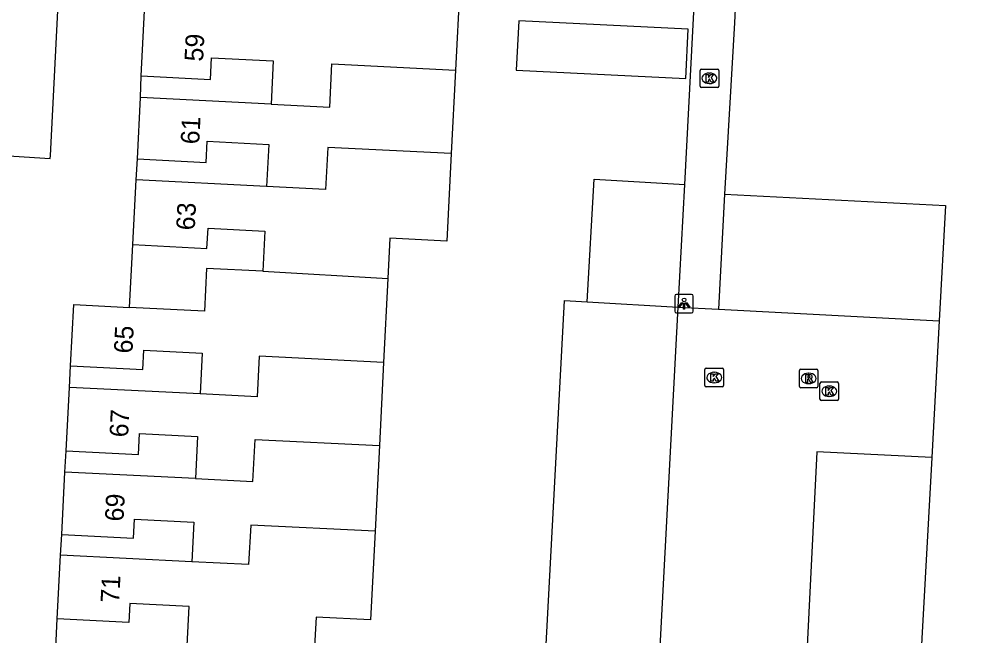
# Model space of a CAD drawing. Extents: x 162990 to 165007, y 383433 to 384336.
# Drawn here: x 164714.2 to 164765.6, y 383689.1 to 383722.2 of the extents above; entities that cross this region are included whole.
import ezdxf

# ---------------------------------------------------------------- set-up
doc = ezdxf.new("R2010")
doc.units = 0
for name, color, linetype in [('IMGEO_Kolk', 7, 'Continuous'), ('IMGEO_Lichtpunt', 7, 'Continuous'), ('IMGEO_Pand', 7, 'Continuous'), ('IMGEO_Pand_nummerreeks', 7, 'Continuous'), ('IMGEO_Parkeervlak_open', 7, 'Continuous'), ('IMGEO_Rijbaan_lokaal_open', 7, 'Continuous'), ('IMGEO_Rioolput', 7, 'Continuous'), ('IMGEO_Voetpad_open', 7, 'Continuous')]:
    doc.layers.add(name, color=color, linetype=linetype)

msp = doc.modelspace()

# ---------------------------------------------------------------- linework, layer by layer
at = {"layer": 'IMGEO_Kolk'}
for p, q in [((164750.807, 383718.628), (164750.807, 383719.48)), ((164750.882, 383719.554), (164751.734, 383719.554)), ((164751.808, 383719.48), (164751.808, 383718.628)), ((164751.295, 383719.334), (164751.32, 383719.334)), ((164751.734, 383718.554), (164750.882, 383718.554)), ((164751.318, 383718.774), (164751.293, 383718.774)), ((164751.064, 383702.543), (164751.064, 383703.395)), ((164751.139, 383703.469), (164751.991, 383703.469)), ((164751.552, 383703.249), (164751.577, 383703.249)), ((164752.065, 383703.395), (164752.065, 383702.543)), ((164751.575, 383702.689), (164751.55, 383702.689)), ((164757.247, 383701.803), (164757.247, 383702.655)), ((164757.322, 383702.729), (164758.174, 383702.729)), ((164757.735, 383702.509), (164757.76, 383702.509)), ((164758.248, 383702.655), (164758.248, 383701.803)), ((164751.991, 383702.469), (164751.139, 383702.469)), ((164758.174, 383701.729), (164757.322, 383701.729)), ((164757.758, 383701.949), (164757.733, 383701.949))]:
    msp.add_line(p, q, dxfattribs=at)
for points in [[(164750.807, 383718.628), (164750.807, 383719.48)], [(164750.882, 383719.554), (164751.734, 383719.554)], [(164751.808, 383719.48), (164751.808, 383718.628)], [(164751.128, 383719.254), (164751.251, 383719.254), (164751.251, 383719.103), (164751.381, 383719.254), (164751.545, 383719.254), (164751.399, 383719.103), (164751.552, 383718.854), (164751.4, 383718.854), (164751.315, 383719.018), (164751.251, 383718.951), (164751.251, 383718.854), (164751.128, 383718.854), (164751.128, 383719.254)], [(164751.734, 383718.554), (164750.882, 383718.554)], [(164751.064, 383702.543), (164751.064, 383703.395)], [(164751.139, 383703.469), (164751.991, 383703.469)], [(164751.385, 383703.169), (164751.508, 383703.169), (164751.508, 383703.018), (164751.638, 383703.169), (164751.802, 383703.169), (164751.656, 383703.018), (164751.809, 383702.769), (164751.657, 383702.769), (164751.572, 383702.933), (164751.508, 383702.866), (164751.508, 383702.769), (164751.385, 383702.769), (164751.385, 383703.169)], [(164752.065, 383703.395), (164752.065, 383702.543)], [(164757.247, 383701.803), (164757.247, 383702.655)], [(164757.322, 383702.729), (164758.174, 383702.729)], [(164758.248, 383702.655), (164758.248, 383701.803)], [(164751.991, 383702.469), (164751.139, 383702.469)], [(164757.568, 383702.429), (164757.691, 383702.429), (164757.691, 383702.278), (164757.821, 383702.429), (164757.985, 383702.429), (164757.839, 383702.278), (164757.992, 383702.029), (164757.84, 383702.029), (164757.755, 383702.193), (164757.691, 383702.126), (164757.691, 383702.029), (164757.568, 383702.029), (164757.568, 383702.429)], [(164758.174, 383701.729), (164757.322, 383701.729)]]:
    msp.add_lwpolyline(points, dxfattribs=at)
for centre, start, end in [((164750.884, 383719.478), 91.552, 178.448), ((164750.884, 383719.478), 91.552, 178.448), ((164751.732, 383719.478), 1.552, 88.448), ((164751.732, 383719.478), 1.552, 88.448), ((164750.884, 383718.63), 181.552, 268.448), ((164750.884, 383718.63), 181.552, 268.448), ((164751.732, 383718.63), 271.552, 358.448), ((164751.732, 383718.63), 271.552, 358.448), ((164751.141, 383703.393), 91.552, 178.448), ((164751.141, 383703.393), 91.552, 178.448), ((164751.989, 383703.393), 1.552, 88.448), ((164751.989, 383703.393), 1.552, 88.448), ((164751.141, 383702.545), 181.552, 268.448), ((164751.141, 383702.545), 181.552, 268.448), ((164751.989, 383702.545), 271.552, 358.448), ((164751.989, 383702.545), 271.552, 358.448), ((164757.324, 383702.653), 91.552, 178.448), ((164757.324, 383702.653), 91.552, 178.448), ((164758.172, 383702.653), 1.552, 88.448), ((164758.172, 383702.653), 1.552, 88.448), ((164757.324, 383701.805), 181.552, 268.448), ((164757.324, 383701.805), 181.552, 268.448), ((164758.172, 383701.805), 271.552, 358.448), ((164758.172, 383701.805), 271.552, 358.448)]:
    msp.add_arc(centre, 0.0765, start, end, dxfattribs=at)
for centre, major_axis, ratio, start_param, end_param in [((164751.294, 383719.054), (-0.387, 0.002), 0.722429, 4.712389, 7.853982), ((164751.319, 383719.054), (-0.39, 0.002), 0.717154, 1.570796, 4.712389), ((164751.551, 383702.969), (-0.387, 0.002), 0.722429, 4.712389, 7.853982), ((164751.576, 383702.969), (-0.39, 0.002), 0.717154, 1.570796, 4.712389), ((164757.734, 383702.229), (-0.387, 0.002), 0.722429, 4.712389, 7.853982), ((164757.759, 383702.229), (-0.39, 0.002), 0.717154, 1.570796, 4.712389)]:
    msp.add_ellipse(centre, major_axis=major_axis, ratio=ratio, start_param=start_param, end_param=end_param, dxfattribs=at)
at = {"layer": 'IMGEO_Lichtpunt'}
for p, q in [((164749.444, 383707.344), (164749.444, 383706.537)), ((164749.444, 383707.344), (164749.444, 383706.537)), ((164750.346, 383707.439), (164749.538, 383707.439)), ((164750.346, 383707.439), (164749.538, 383707.439)), ((164750.44, 383706.537), (164750.44, 383707.344)), ((164750.44, 383706.537), (164750.44, 383707.344)), ((164749.538, 383706.443), (164750.346, 383706.443)), ((164749.538, 383706.443), (164750.346, 383706.443))]:
    msp.add_line(p, q, dxfattribs=at)
for points in [[(164749.818, 383707.008), (164749.857, 383706.98), (164749.669, 383706.718), (164749.631, 383706.745), (164749.818, 383707.008)], [(164749.92, 383706.96), (164749.967, 383706.96), (164749.967, 383706.638), (164749.92, 383706.638), (164749.92, 383706.96)], [(164750.03, 383706.98), (164750.068, 383707.007), (164750.255, 383706.745), (164750.216, 383706.717), (164750.03, 383706.98)]]:
    msp.add_lwpolyline(points, dxfattribs=at)
msp.add_circle((164749.943, 383707.142), 0.0994, dxfattribs=at)
for centre, start, end in [((164749.538, 383707.344), 90, 180), ((164749.538, 383707.344), 90, 180), ((164750.346, 383707.344), 0, 90), ((164750.346, 383707.344), 0, 90), ((164749.538, 383706.537), 180, 270), ((164749.538, 383706.537), 180, 270), ((164750.346, 383706.537), 270, 0), ((164750.346, 383706.537), 270, 360)]:
    msp.add_arc(centre, 0.0946, start, end, dxfattribs=at)
at = {"layer": 'IMGEO_Pand'}
for points in [[(164737.891, 383724.029), (164737.662, 383719.488)], [(164720.769, 383719.187), (164720.946, 383722.677)], [(164750.166, 383721.69), (164741.058, 383722.15), (164740.924, 383719.495), (164750.032, 383719.036), (164750.166, 383721.69)], [(164720.769, 383719.187), (164724.487, 383718.999), (164724.545, 383720.158), (164727.866, 383719.99), (164727.748, 383717.662)], [(164727.748, 383717.662), (164730.904, 383717.501), (164731.021, 383719.828), (164737.662, 383719.488)], [(164737.662, 383719.488), (164737.436, 383715.009)], [(164720.563, 383714.722), (164720.729, 383718.016)], [(164727.748, 383717.662), (164720.729, 383718.016)], [(164720.563, 383714.722), (164724.261, 383714.535), (164724.318, 383715.667), (164727.621, 383715.5), (164727.507, 383713.247)], [(164737.436, 383715.009), (164730.796, 383715.341), (164730.682, 383713.084), (164727.507, 383713.247)], [(164737.436, 383715.009), (164737.198, 383710.301), (164734.133, 383710.455), (164734.024, 383708.296)], [(164720.321, 383710.114), (164720.497, 383713.601)], [(164727.507, 383713.247), (164720.497, 383713.601)], [(164744.733, 383707.042), (164745.109, 383713.632), (164749.991, 383713.353)], [(164749.625, 383706.757), (164749.991, 383713.353)], [(164720.321, 383710.114), (164724.305, 383709.913), (164724.36, 383710.996), (164727.414, 383710.842), (164727.304, 383708.678)], [(164727.304, 383708.678), (164724.284, 383708.83), (164724.168, 383706.532), (164720.14, 383706.735)], [(164727.304, 383708.678), (164734.024, 383708.296)], [(164734.024, 383708.296), (164733.796, 383703.785)], [(164716.979, 383703.589), (164717.145, 383706.886), (164720.14, 383706.735)], [(164744.733, 383707.042), (164749.625, 383706.757)], [(164716.979, 383703.589), (164720.85, 383703.394), (164720.903, 383704.438), (164724.054, 383704.279), (164723.944, 383702.086)], [(164733.796, 383703.785), (164727.114, 383704.125), (164727.002, 383701.931), (164723.944, 383702.086)], [(164733.796, 383703.785), (164733.57, 383699.31)], [(164716.74, 383699.021), (164716.913, 383702.441)], [(164723.944, 383702.086), (164716.913, 383702.441)], [(164716.74, 383699.021), (164720.63, 383698.825), (164720.687, 383699.952), (164723.803, 383699.795), (164723.689, 383697.536)], [(164723.689, 383697.536), (164726.772, 383697.379), (164726.886, 383699.642), (164733.57, 383699.31)], [(164733.57, 383699.31), (164733.338, 383694.702)], [(164716.496, 383694.522), (164716.666, 383697.89)], [(164723.689, 383697.536), (164716.666, 383697.89)], [(164716.496, 383694.522), (164720.35, 383694.327), (164720.402, 383695.35), (164723.594, 383695.189), (164723.487, 383693.065)], [(164733.338, 383694.702), (164726.653, 383695.037), (164726.545, 383692.911), (164723.487, 383693.065)], [(164733.338, 383694.702), (164733.097, 383689.939), (164730.168, 383690.086), (164730.073, 383688.211)], [(164716.256, 383690.001), (164716.429, 383693.421)], [(164723.487, 383693.065), (164716.429, 383693.421)], [(164723.246, 383688.558), (164723.352, 383690.653), (164720.155, 383690.815), (164720.104, 383689.806), (164716.256, 383690.001)]]:
    msp.add_lwpolyline(points, dxfattribs=at)
at = {"layer": 'IMGEO_Parkeervlak_open'}
for points in [[(164752.122, 383712.834), (164763.999, 383712.208), (164763.659, 383706.018)], [(164742.453, 383687.274), (164743.517, 383707.111), (164744.733, 383707.042)], [(164763.255, 383698.67), (164762.541, 383685.69)]]:
    msp.add_lwpolyline(points, dxfattribs=at)
at = {"layer": 'IMGEO_Rijbaan_lokaal_open'}
for points in [[(164748.548, 383686.453), (164749.625, 383706.757)], [(164749.625, 383706.757), (164751.796, 383706.643)], [(164751.796, 383706.643), (164763.659, 383706.018)], [(164763.659, 383706.018), (164763.255, 383698.67)], [(164763.255, 383698.67), (164757.075, 383698.978), (164756.43, 383686.011)]]:
    msp.add_lwpolyline(points, dxfattribs=at)
at = {"layer": 'IMGEO_Rioolput'}
for p, q in [((164756.14, 383702.494), (164756.14, 383703.346)), ((164756.215, 383703.42), (164757.067, 383703.42)), ((164756.628, 383703.2), (164756.653, 383703.2)), ((164757.141, 383703.346), (164757.141, 383702.494)), ((164756.651, 383702.64), (164756.626, 383702.64)), ((164757.067, 383702.42), (164756.215, 383702.42))]:
    msp.add_line(p, q, dxfattribs=at)
for points in [[(164756.14, 383702.494), (164756.14, 383703.346)], [(164756.215, 383703.42), (164757.067, 383703.42)], [(164756.729, 383703.118), (164756.477, 383703.12), (164756.477, 383702.72)], [(164756.655, 383703.039), (164756.601, 383703.039), (164756.601, 383702.958)], [(164757.141, 383703.346), (164757.141, 383702.494)], [(164756.477, 383702.72), (164756.601, 383702.72), (164756.601, 383702.882), (164756.612, 383702.882)], [(164756.601, 383702.958), (164756.653, 383702.958)], [(164756.659, 383702.853), (164756.73, 383702.72), (164756.87, 383702.72), (164756.805, 383702.846)], [(164757.067, 383702.42), (164756.215, 383702.42)]]:
    msp.add_lwpolyline(points, dxfattribs=at)
for centre, radius, start, end in [((164756.217, 383703.344), 0.0765, 91.552, 178.448), ((164756.217, 383703.344), 0.0765, 91.552, 178.448), ((164756.661, 383702.943), 0.0964, 77.0061, 93.1865), ((164756.675, 383703), 0.0378, 276.6634, 79.6772), ((164756.728, 383703.008), 0.109, 350.3612, 89.416), ((164757.065, 383703.344), 0.0765, 1.552, 88.448), ((164757.065, 383703.344), 0.0765, 1.552, 88.448), ((164756.217, 383702.496), 0.0765, 181.552, 268.448), ((164756.217, 383702.496), 0.0765, 181.552, 268.448), ((164756.611, 383702.829), 0.0533, 26.0293, 88.6989), ((164756.637, 383703.147), 0.19, 274.7715, 282.9687), ((164756.726, 383703.008), 0.112, 277.5842, 350.9817), ((164756.71, 383702.793), 0.108, 29.5134, 73.7905), ((164757.065, 383702.496), 0.0765, 271.552, 358.448), ((164757.065, 383702.496), 0.0765, 271.552, 358.448)]:
    msp.add_arc(centre, radius, start, end, dxfattribs=at)
for centre, major_axis, ratio, start_param, end_param in [((164756.627, 383702.92), (-0.387, 0.002), 0.722429, 4.712389, 7.853982), ((164756.652, 383702.92), (-0.39, 0.002), 0.717154, 1.570796, 4.712389)]:
    msp.add_ellipse(centre, major_axis=major_axis, ratio=ratio, start_param=start_param, end_param=end_param, dxfattribs=at)
at = {"layer": 'IMGEO_Voetpad_open'}
for points in [[(164749.991, 383713.353), (164751.689, 383746.003), (164749.659, 383746.172), (164749.875, 383750), (164749.916, 383750.742), (164739.23, 383751.356)], [(164765.626, 383748.891), (164754.046, 383749.523), (164753.296, 383735.673), (164752.655, 383722.044), (164752.122, 383712.834)], [(164711.394, 383715.035), (164715.884, 383714.746), (164715.892, 383714.898), (164717.1, 383738.606), (164712.605, 383738.813)], [(164720.729, 383718.016), (164720.769, 383719.187)], [(164720.497, 383713.601), (164720.563, 383714.722)], [(164752.122, 383712.834), (164751.796, 383706.643)], [(164720.14, 383706.735), (164720.321, 383710.114)], [(164716.913, 383702.441), (164716.979, 383703.589)], [(164716.666, 383697.89), (164716.74, 383699.021)], [(164716.429, 383693.421), (164716.496, 383694.522)], [(164715.857, 383681.397), (164716.256, 383690.001)]]:
    msp.add_lwpolyline(points, dxfattribs=at)

# ---------------------------------------------------------------- texts
at = {"layer": 'IMGEO_Pand_nummerreeks'}
for s, rotation, p in [('59', 87.0967, (164724.092, 383719.94)), ('61', 87.115, (164723.885, 383715.491)), ('63', 87.1106, (164723.643, 383710.866)), ('65', 87.1177, (164720.296, 383704.248)), ('67', 87.1042, (164720.061, 383699.739)), ('69', 87.1104, (164719.815, 383695.215)), ('71', 87.1042, (164719.582, 383690.832))]:
    msp.add_text(s, height=1, rotation=rotation, dxfattribs=at).set_placement(p)

doc.saveas('drawing.dxf')
